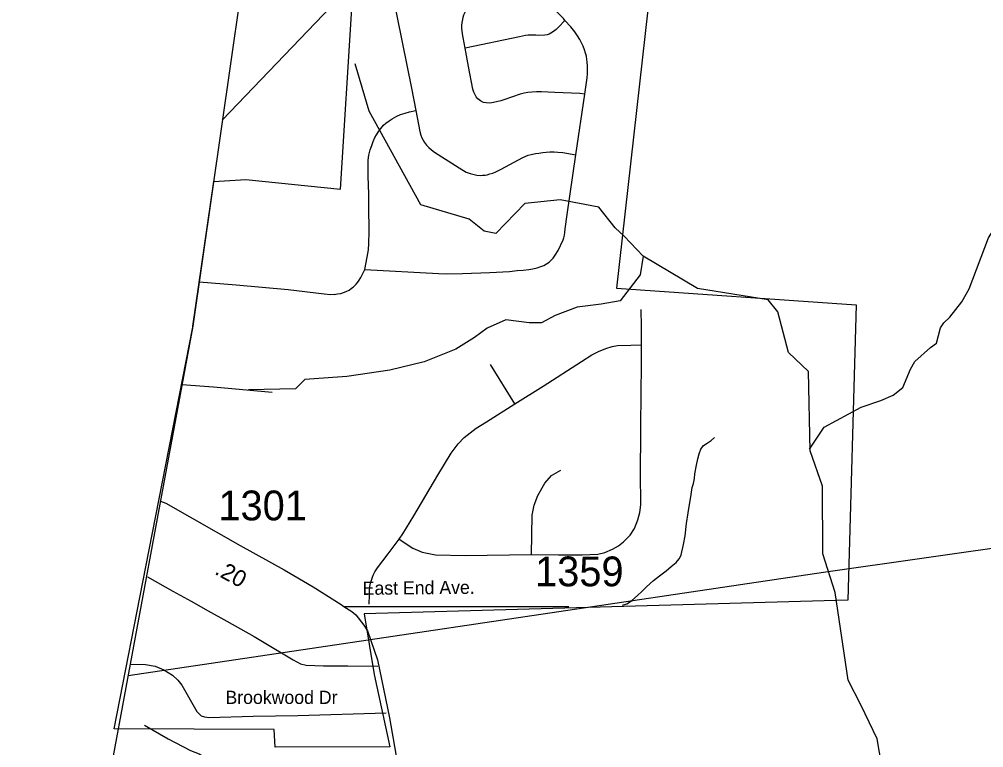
# Model space of a CAD drawing. Extents: x 1268485 to 1426702, y 514839 to 616766.
# Drawn here: x 1306000 to 1310784, y 553781 to 557393 of the extents above; entities that cross this region are included whole.
import ezdxf

# ---------------------------------------------------------------- set-up
doc = ezdxf.new("R2010")
doc.units = 0
for name, color, linetype in [('Old_Level_10', 7, 'Continuous'), ('Old_Level_11', 7, 'Continuous'), ('Old_Level_17', 7, 'Continuous'), ('Old_Level_32', 7, 'Continuous'), ('Old_Level_35', 7, 'Continuous'), ('Old_Level_48', 7, 'Continuous'), ('Old_Level_49', 7, 'Continuous'), ('Old_Level_52', 7, 'Continuous'), ('Old_Level_56', 7, 'Continuous'), ('Old_Level_59', 7, 'Continuous'), ('Old_Level_62', 7, 'Continuous'), ('Old_Level_8', 7, 'Continuous')]:
    doc.layers.add(name, color=color, linetype=linetype)

msp = doc.modelspace()

# ---------------------------------------------------------------- linework, layer by layer
at = {"layer": 'Old_Level_32'}
for points in [[(1306699.844, 555003.448), (1306727.503, 554993.563), (1307095.187, 554783.09), (1307314.314, 554663.197), (1307458.052, 554577.785), (1307596.738, 554490.34), (1307610.036, 554480.835)], [(1307610.036, 554480.835), (1307900.708, 554480.835), (1308726.021, 554481.662)], [(1307610.036, 554480.835), (1307649.933, 554456.123), (1307668.93, 554439.014), (1307709.235, 554388.717), (1307728.203, 554360.089), (1307776.673, 554216.949), (1307837.336, 553928.535), (1307931.239, 553388.338), (1307969.997, 553313.119), (1308019.326, 553241.319), (1308086.271, 553172.938), (1308221.926, 553060.109), (1308712.222, 552736.724), (1308895.667, 552610.664), (1309125.698, 552458.355)]]:
    msp.add_lwpolyline(points, dxfattribs=at)
at = {"layer": 'Old_Level_35'}
for p, q in [((1308760.404, 556720.918), (1308806.233, 557022.499)), ((1309086.129, 555647.88), (1309087.359, 555777.986)), ((1308458.67, 555486.914), (1308337.176, 555681.509)), ((1306636.167, 554628.259), (1306762.376, 554557.773)), ((1306762.376, 554557.773), (1306852.394, 554507.432)), ((1306852.394, 554507.432), (1306937.286, 554460.065))]:
    msp.add_line(p, q, dxfattribs=at)
for points in [[(1308211.172, 557250.362), (1308201.637, 557302.087), (1308198.151, 557321.054), (1308196.511, 557335.767), (1308195.28, 557347.865), (1308195.895, 557362.013), (1308197.023, 557376.982), (1308199.586, 557391.438), (1308202.252, 557403.024), (1308206.045, 557415.686), (1308211.787, 557429.27), (1308216.913, 557439.882), (1308222.962, 557451.108), (1308229.832, 557461.258), (1308238.854, 557472.793), (1308429.347, 557674.308)], [(1308707.09, 557386.979), (1308699.093, 557396.565), (1308609.588, 557489.248), (1308520.288, 557581.881), (1308429.347, 557674.308)], [(1307851.1, 557518.365), (1307945.117, 557051.769), (1307966.852, 556940.17)], [(1308707.09, 557386.979), (1308675.205, 557353.709), (1308663.107, 557342.687), (1308650.496, 557332.64), (1308637.168, 557323.925), (1308628.248, 557319.619), (1308618.098, 557315.569), (1308606.615, 557313.57), (1308575.754, 557312.698), (1308562.529, 557313.57), (1308549.508, 557314.441), (1308537.41, 557314.749), (1308524.389, 557313.57), (1308511.983, 557312.135), (1308496.707, 557309.572), (1308481.123, 557305.726), (1308211.172, 557250.362)], [(1308806.233, 557022.499), (1308816.896, 557102.982), (1308818.228, 557122.615), (1308819.151, 557142.249), (1308818.228, 557162.139), (1308816.896, 557179.774), (1308815.973, 557193.307), (1308813.102, 557209.762), (1308809.104, 557225.295), (1308804.49, 557241.75), (1308797.826, 557260.512), (1308789.521, 557276.917), (1308780.909, 557293.065), (1308769.631, 557311.263), (1308755.38, 557331.46), (1308735.593, 557356.169), (1308707.09, 557386.979)], [(1308806.233, 557022.499), (1308780.601, 557025.728), (1308657.365, 557030.291), (1308591.031, 557033.52), (1308565.912, 557032.649), (1308542.228, 557031.521), (1308523.261, 557029.419), (1308504.704, 557026.292), (1308485.121, 557021.371), (1308408.739, 556995.688), (1308389.157, 556989.383), (1308366.601, 556983.641), (1308344.763, 556978.668), (1308330.615, 556977.541), (1308315.646, 556978.463), (1308302.215, 556980.668), (1308287.246, 556988.511), (1308274.84, 556998.61), (1308267.356, 557008.145), (1308260.999, 557018.808), (1308254.95, 557031.521), (1308249.722, 557046.182), (1308227.884, 557158.397), (1308211.172, 557250.362)], [(1307714.126, 556152.308), (1307725.711, 556212.851), (1307728.889, 556231.356), (1307731.76, 556249.503), (1307734.426, 556281.543), (1307736.169, 556340.7), (1307734.426, 556464.603), (1307734.631, 556526.426), (1307730.017, 556615.265), (1307730.325, 556695.184), (1307734.118, 556719.688), (1307740.782, 556745.371), (1307748.779, 556767.875), (1307755.956, 556786.33), (1307764.671, 556806.169), (1307772.77, 556820.932), (1307784.253, 556837.644), (1307793.481, 556851.178), (1307806.707, 556867.633), (1307819.112, 556878.295), (1307834.491, 556889.881), (1307850.383, 556899.365), (1307872.528, 556912.642), (1307891.906, 556920.434), (1307914.154, 556927.61), (1307936.299, 556934.019), (1307966.852, 556940.17)], [(1307966.852, 556940.17), (1307987.665, 556836.209), (1307992.484, 556818.318), (1307997.405, 556805.399), (1308002.839, 556793.814), (1308009.503, 556782.023), (1308020.268, 556768.439), (1308031.136, 556757.417), (1308044.362, 556745.063), (1308059.126, 556733.478), (1308181.747, 556655.916), (1308217.733, 556634.54), (1308236.496, 556627.927), (1308257.206, 556623.057), (1308270.022, 556620.442), (1308285.913, 556619.007), (1308298.011, 556619.571), (1308310.417, 556620.442), (1308321.9, 556622.493), (1308334.613, 556625.928), (1308348.762, 556630.798), (1308363.525, 556637.206), (1308390.285, 556649.867), (1308497.835, 556707.026), (1308525.004, 556719.38), (1308539.153, 556722.866), (1308561.298, 556726.864), (1308578.01, 556729.172), (1308596.465, 556732.042), (1308614.612, 556734.144), (1308632.246, 556735.272), (1308653.367, 556735.579), (1308671.514, 556734.708), (1308696.633, 556732.042), (1308760.404, 556720.918)], [(1308432.115, 556143.133), (1308469.845, 556146.567), (1308500.5, 556149.13), (1308527.67, 556152.308), (1308547.765, 556155.794), (1308568.783, 556160.665), (1308587.032, 556166.457), (1308602.001, 556172.25), (1308615.842, 556179.735), (1308628.248, 556188.039), (1308639.218, 556198.497), (1308647.83, 556208.852), (1308658.493, 556223.872), (1308673.257, 556246.377), (1308697.965, 556299.69), (1308701.144, 556309.173), (1308704.117, 556322.194), (1308706.168, 556336.087), (1308708.116, 556354.49), (1308718.778, 556425.745), (1308760.404, 556720.918)], [(1307561.669, 556028.56), (1307578.586, 556031.174), (1307595.4, 556034.045), (1307608.421, 556037.479), (1307621.647, 556043.016), (1307635.796, 556050.244), (1307648.099, 556059.164), (1307655.891, 556065.264), (1307663.375, 556071.877), (1307671.475, 556080.182), (1307678.959, 556089.204), (1307686.546, 556099.815), (1307694.543, 556112.836), (1307703.258, 556128.677), (1307714.126, 556152.308)], [(1307714.126, 556152.308), (1308079.836, 556132.418), (1308117.976, 556130.675), (1308198.766, 556131.855), (1308334.613, 556137.289), (1308432.115, 556143.133)], [(1307561.669, 556028.56), (1307543.112, 556027.432), (1307512.457, 556029.79), (1307333.549, 556051.68), (1307075.593, 556075.311), (1306891.789, 556090.027)], [(1309087.359, 555777.986), (1309087.359, 555871.644), (1309085.104, 555953.51)], [(1308458.67, 555486.914), (1308598.515, 555574.267), (1308789.624, 555696.17), (1308840.579, 555728.62), (1308872.67, 555746.254), (1308909.477, 555760.813), (1308940.952, 555769.989), (1308967.301, 555774.705), (1309033.738, 555776.858), (1309087.359, 555777.986)], [(1308541.613, 554738.526), (1308675.512, 554737.859), (1308791.879, 554736.578), (1308870.107, 554741.038), (1308904.966, 554748.163), (1308942.49, 554764.978), (1308972.223, 554781.177), (1308998.162, 554801.58), (1309030.868, 554834.234), (1309051.168, 554867.145), (1309069.007, 554910.565), (1309078.132, 554946.961), (1309083.463, 554985.049), (1309081.72, 555143.196), (1309083.463, 555341.225), (1309085.411, 555568.372), (1309086.129, 555647.88)], [(1306806.855, 555582.096), (1306963.327, 555570.832), (1307254.399, 555544.021)], [(1307884.729, 554814.856), (1307901.953, 554841.103), (1307957.215, 554931.326), (1308076.863, 555132.892), (1308142.274, 555241.057), (1308177.953, 555288.168), (1308207.481, 555319.797), (1308236.496, 555342.712), (1308265.921, 555365.165), (1308316.979, 555397.307), (1308458.67, 555486.914)], [(1309294.257, 554788.917), (1309303.997, 554831.415), (1309310.764, 554893.443), (1309317.838, 554945.731), (1309324.092, 554986.229), (1309330.859, 555024.419), (1309338.753, 555070.454), (1309344.392, 555091.728), (1309348.903, 555115.309), (1309351.774, 555139.3), (1309358.848, 555181.182), (1309366.845, 555212.914), (1309373.51, 555237.623), (1309381.404, 555261.204), (1309393.707, 555279.146), (1309412.88, 555291.5), (1309431.847, 555303.803), (1309448.456, 555318.516)], [(1308541.613, 554738.526), (1308544.279, 554933.736), (1308554.634, 554984.178), (1308572.781, 555032.006), (1308606.41, 555092.804), (1308640.961, 555130.431), (1308686.277, 555157.088)], [(1307736.476, 554492.464), (1307737.296, 554539.061), (1307736.989, 554556.542), (1307739.244, 554579.867), (1307743.038, 554596.733), (1307747.344, 554612.214), (1307752.47, 554625.901), (1307757.597, 554639.229), (1307764.671, 554652.917), (1307776.256, 554672.14), (1307830.595, 554742.37), (1307884.729, 554814.856)], [(1307884.729, 554814.856), (1307951.883, 554769.745), (1307998.225, 554750.214), (1308064.149, 554737.962), (1308211.377, 554734.322), (1308541.613, 554738.526)], [(1308993.138, 554486.927), (1309013.336, 554494.565), (1309036.917, 554509.38), (1309067.879, 554536.447), (1309085.924, 554553.927), (1309111.043, 554578.944), (1309146.824, 554609.241), (1309176.147, 554632.822), (1309208.648, 554658.607), (1309234.382, 554678.804), (1309259.09, 554699.002), (1309273.752, 554718.072), (1309282.671, 554736.014), (1309287.08, 554752.88), (1309291.591, 554773.077), (1309294.257, 554788.917)], [(1306937.286, 554460.065), (1307030.277, 554408.135), (1307165.099, 554332.728), (1307206.519, 554308.07)], [(1307206.519, 554308.07), (1307359.488, 554216.822), (1307394.654, 554197.444), (1307423.259, 554189.294), (1307508.971, 554186.679), (1307629.131, 554186.064), (1307778.512, 554185.039)], [(1306550.26, 554194.593), (1306626.119, 554193.753), (1306673.896, 554184.321), (1306716.342, 554167.148), (1306760.018, 554140.85), (1306786.265, 554115.321), (1306806.36, 554090.459), (1306880.486, 553960.148), (1306893.61, 553946.307), (1306904.785, 553937.541)], [(1307820.65, 553951.639), (1307382.454, 553938.208), (1307160.485, 553934.824), (1306940.156, 553928.826), (1306919.856, 553931.492), (1306904.785, 553937.541)]]:
    msp.add_lwpolyline(points, dxfattribs=at)
at = {"layer": 'Old_Level_48'}
for p, q in [((1306627.985, 554677.694), (1306861.194, 555865.609)), ((1306861.194, 555865.609), (1306860.195, 555870.524)), ((1307759.882, 554144.257), (1307759.882, 554144.257))]:
    msp.add_line(p, q, dxfattribs=at)
for points in [[(1306860.195, 555870.524), (1306965.571, 556589.31), (1307123.485, 556598.694), (1307593.536, 556551.177), (1307708.768, 558397.178), (1308558.523, 557853.726), (1308651.25, 558090.93), (1309477.359, 558074.571), (1309514.239, 557806.985), (1308866.859, 557583.863), (1309118.618, 557439.914), (1308962.706, 556059.552)], [(1308962.706, 556059.552), (1310151.733, 555976.549), (1310109.585, 554512.432)], [(1307759.882, 554144.257), (1307838.629, 553784.719), (1307269.372, 553783.226), (1307263.734, 553870.749), (1306471.564, 553874.183), (1306627.985, 554677.694)], [(1310109.585, 554512.432), (1307711.129, 554443.919), (1307759.882, 554144.257)]]:
    msp.add_lwpolyline(points, dxfattribs=at)
at = {"layer": 'Old_Level_49'}
for p, q in [((1306627.985, 554677.694), (1306861.194, 555865.609)), ((1306861.194, 555865.609), (1306860.195, 555870.524)), ((1307759.882, 554144.257), (1307759.882, 554144.257))]:
    msp.add_line(p, q, dxfattribs=at)
for points in [[(1306860.195, 555870.524), (1306965.571, 556589.31), (1307123.485, 556598.694), (1307593.536, 556551.177), (1307708.768, 558397.178), (1308558.523, 557853.726), (1308651.25, 558090.93), (1309477.359, 558074.571), (1309514.239, 557806.985), (1308866.859, 557583.863), (1309118.618, 557439.914), (1308962.706, 556059.552)], [(1308962.706, 556059.552), (1310151.733, 555976.549), (1310109.585, 554512.432)], [(1307759.882, 554144.257), (1307838.629, 553784.719), (1307269.372, 553783.226), (1307263.734, 553870.749), (1306471.564, 553874.183), (1306627.985, 554677.694)], [(1310109.585, 554512.432), (1307711.129, 554443.919), (1307759.882, 554144.257)]]:
    msp.add_lwpolyline(points, dxfattribs=at)
at = {"layer": 'Old_Level_52'}
msp.add_lwpolyline([(1297191.442, 564993.917), (1301878.471, 561591.516), (1304729.751, 559347.09), (1305660.322, 558675.662), (1306160.753, 558488.283), (1307142.154, 557829.475), (1306860.195, 555870.524), (1306420.072, 553490.623), (1306092.175, 550983.41), (1306104.846, 542672.517), (1306047.612, 533086.61), (1304716.96, 525607.345), (1304265.665, 522554.242)], dxfattribs=at)
at = {"layer": 'Old_Level_56'}
for points in [[(1307007.272, 556892.362), (1309824.058, 559831.702), (1309994.253, 560005.966), (1310136.163, 560166.793), (1310447.904, 560493.687), (1310770.086, 560832.377), (1311088.029, 561169.151), (1311405.891, 561501.925), (1311713.789, 561826.895), (1312056.379, 562195.189), (1312394.122, 562546.321)], [(1306539.829, 554138.192), (1309990.362, 554650.593), (1314575.986, 555303.926), (1314662.445, 555006)]]:
    msp.add_lwpolyline(points, dxfattribs=at)
at = {"layer": 'Old_Level_59'}
for points in [[(1310176.699, 553990.086), (1310112.62, 554116.09), (1310047.618, 554550.647), (1309985.693, 554742.37), (1309984.667, 555077.17), (1309922.639, 555252.387), (1309914.642, 555646.445), (1309816.627, 555740.308), (1309763.621, 555941.617), (1309714.614, 556001.698), (1309364.977, 556057.272), (1309094.895, 556218.374), (1309001.406, 556317.114), (1308955.613, 556358.283), (1308874.618, 556461.681), (1308683.612, 556498.334), (1308508.6, 556478.906), (1308363.628, 556330.806), (1308305.598, 556341.828), (1308231.574, 556402.369), (1307991.664, 556472.857), (1307735.656, 556937.555), (1307665.631, 557171.982)], [(1309094.895, 556218.374), (1309079.314, 556126.456), (1308980.631, 555996.535), (1308887.141, 555980.944), (1308767.682, 555965.353), (1308658.61, 555923.779), (1308591.09, 555887.402), (1308528.763, 555887.402), (1308414.498, 555902.992), (1308321.008, 555861.417), (1308258.682, 555814.646), (1308165.192, 555757.481), (1308009.376, 555695.119), (1307837.978, 555653.544), (1307625.029, 555622.363), (1307417.274, 555606.772), (1307370.53, 555560.001), (1307136.805, 555554.804)], [(1312277.066, 554008.86), (1312193.964, 553832.167), (1312048.536, 553717.837), (1311535.681, 553644.419), (1311391.632, 553545.533), (1311252.709, 553308.698), (1310986.654, 552998.915), (1310842.708, 552909.922), (1310751.665, 552911.717), (1310594.697, 552980.512), (1310472.691, 553101.133), (1310353.658, 553379.287), (1310299.627, 553564.141), (1310255.644, 553824.352), (1310176.699, 553990.086)]]:
    msp.add_lwpolyline(points, dxfattribs=at)
at = {"layer": 'Old_Level_62'}
for points in [[(1309919.578, 555261.033), (1309992.357, 555369.574), (1310176.904, 555469.332), (1310273.688, 555503.063), (1310334.384, 555529.719), (1310383.289, 555566.577), (1310421.428, 555657.775), (1310442.241, 555695.247), (1310519.853, 555765.529), (1310550.508, 555786.752), (1310570.296, 555862.416), (1310586.905, 555888.048), (1310615.51, 555915.422), (1310675.283, 555992.009), (1310712.91, 556057.164), (1310808.772, 556309.122), (1310922.986, 556488.543), (1310995.854, 556628.924), (1311021.822, 556847.191), (1311001.047, 556945.931), (1311002.546, 556982.924), (1310998.137, 557049.104)], [(1306622.018, 553893.352), (1306738.488, 553824.506), (1306849.216, 553767.297), (1306892.892, 553750.841), (1306942.207, 553719.468), (1306995.213, 553679.842), (1307049.962, 553622.94), (1307088.922, 553576.188), (1307138.954, 553490.682), (1307174.839, 553398.049), (1307231.946, 553274.608), (1307242.711, 553217.808), (1307247.119, 553152.038), (1307263.626, 553087.703), (1307291.923, 553014.909), (1307336.727, 552877.832), (1307365.332, 552814.881), (1307379.788, 552748.906)]]:
    msp.add_lwpolyline(points, dxfattribs=at)

# ---------------------------------------------------------------- texts
at = {"layer": 'Old_Level_10'}
msp.add_text('Brookwood Dr', height=65.61666, dxfattribs=at).set_placement((1307022.783, 553997.757))
at = {"layer": 'Old_Level_11'}
msp.add_text('East End Ave.', height=65.61666, rotation=0.5465, dxfattribs=at).set_placement((1307703.736, 554538.638))
at = {"layer": 'Old_Level_17'}
msp.add_text('.20', height=82.0208, rotation=331.315244, dxfattribs=at).set_placement((1306964.804, 554644.291))
at = {"layer": 'Old_Level_8'}
for s, p in [('1301', (1306987.698, 554908.366)), ('1359', (1308558.668, 554581.201))]:
    msp.add_text(s, height=147.6375, dxfattribs=at).set_placement(p)

doc.saveas('drawing.dxf')
